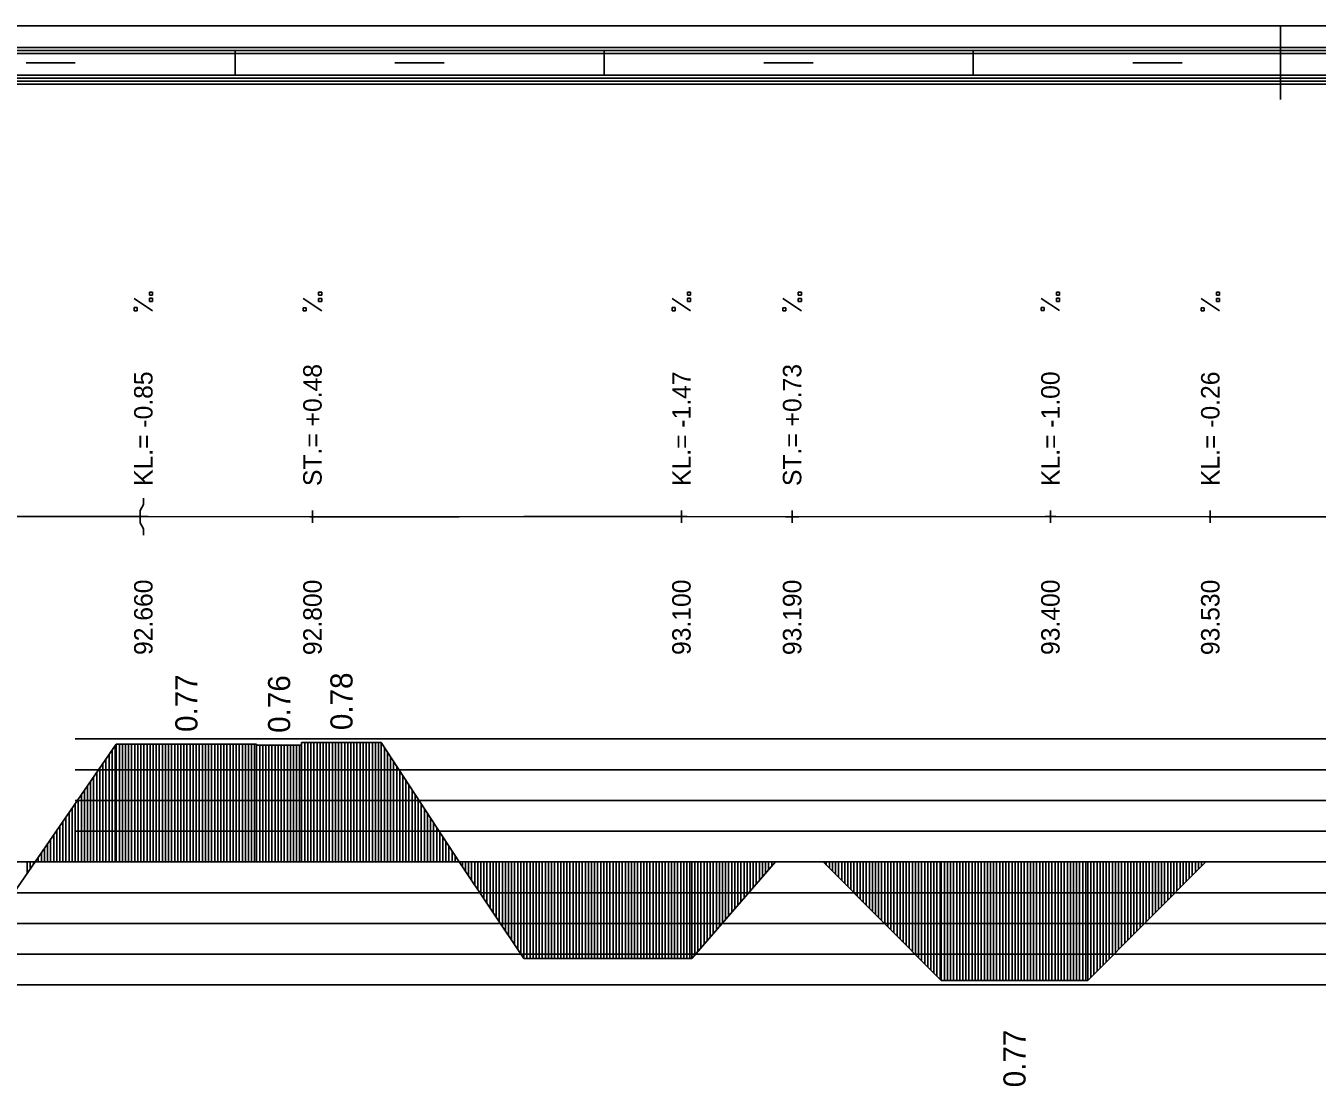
# Model space of a CAD drawing. Extents: x 2 to 10148, y 0 to 380.
# Drawn here: x 9558 to 9663, y 293.8 to 380 of the extents above; entities that cross this region are included whole.
import ezdxf

# ---------------------------------------------------------------- set-up
doc = ezdxf.new("R2010")
doc.units = 0
for name, color, linetype in [('NIVELETA_CARA', 7, 'Continuous'), ('NIVELETA_TEXT', 7, 'Continuous'), ('RAM', 7, 'Continuous'), ('ZRYCHL_CARA_C', 7, 'Continuous'), ('ZRYCHL_RASTR', 7, 'Continuous'), ('ZRYCHL_TEXT', 7, 'Continuous')]:
    doc.layers.add(name, color=color, linetype=linetype)

msp = doc.modelspace()

# ---------------------------------------------------------------- linework, layer by layer
at = {"layer": 'NIVELETA_CARA'}
for p, q in [((9567.54, 341.08), (9567.54, 341.58)), ((9567.29, 340.58), (9567.54, 341.08)), ((9567.29, 339.58), (9567.29, 340.58)), ((9581.29, 339.57), (9581.29, 340.57)), ((9611.29, 339.58), (9611.29, 340.58)), ((9620.29, 339.57), (9620.29, 340.57)), ((9641.29, 339.58), (9641.29, 340.58)), ((9654.29, 339.57), (9654.29, 340.57)), ((9553.35, 340.08), (9558.75, 340.08)), ((9558.75, 340.08), (9565.34, 340.08)), ((9565.34, 340.08), (9566.65, 340.08)), ((9566.65, 340.08), (9567.29, 340.08)), ((9567.29, 340.08), (9567.93, 340.08)), ((9567.29, 339.58), (9567.54, 339.08)), ((9567.93, 340.08), (9581.09, 340.07)), ((9581.09, 340.07), (9581.29, 340.07)), ((9581.29, 340.07), (9581.49, 340.07)), ((9581.49, 340.07), (9586.89, 340.07)), ((9586.89, 340.07), (9593.23, 340.07)), ((9593.23, 340.07), (9598.48, 340.08)), ((9598.48, 340.08), (9610.81, 340.08)), ((9610.81, 340.08), (9611.29, 340.08)), ((9611.29, 340.08), (9611.77, 340.08)), ((9611.77, 340.08), (9619.74, 340.07)), ((9619.74, 340.07), (9620.29, 340.07)), ((9620.29, 340.07), (9620.84, 340.07)), ((9620.84, 340.07), (9640.86, 340.08)), ((9640.86, 340.08), (9641.29, 340.08)), ((9641.29, 340.08), (9641.72, 340.08)), ((9641.72, 340.08), (9654.18, 340.07)), ((9654.18, 340.07), (9654.29, 340.07)), ((9654.29, 340.07), (9654.4, 340.07)), ((9654.4, 340.07), (9667.96, 340.07)), ((9567.54, 339.08), (9567.54, 338.58))]:
    msp.add_line(p, q, dxfattribs=at)
at = {"layer": 'NIVELETA_TEXT'}
for p, q in [((9568.29, 358.35), (9568.04, 358.35)), ((9568.04, 358.35), (9568.04, 358.1)), ((9568.04, 358.1), (9568.29, 358.1)), ((9568.04, 358.1), (9568.05, 358.1)), ((9568.29, 358.1), (9568.29, 358.35)), ((9582.04, 358.34), (9581.79, 358.34)), ((9581.79, 358.34), (9581.79, 358.09)), ((9581.79, 358.09), (9582.04, 358.09)), ((9581.79, 358.09), (9581.8, 358.09)), ((9582.04, 358.09), (9582.04, 358.34)), ((9612.04, 358.35), (9611.79, 358.35)), ((9611.79, 358.35), (9611.79, 358.11)), ((9611.79, 358.11), (9611.79, 358.1)), ((9611.79, 358.1), (9612.04, 358.1)), ((9612.04, 358.1), (9612.04, 358.35)), ((9621.04, 358.34), (9620.79, 358.34)), ((9620.79, 358.34), (9620.79, 358.09)), ((9620.79, 358.09), (9621.04, 358.09)), ((9620.79, 358.09), (9620.8, 358.09)), ((9621.04, 358.09), (9621.04, 358.34)), ((9642.04, 358.35), (9641.79, 358.35)), ((9641.79, 358.35), (9641.79, 358.11)), ((9641.79, 358.11), (9641.79, 358.1)), ((9641.79, 358.1), (9642.04, 358.1)), ((9642.04, 358.1), (9642.04, 358.35)), ((9655.04, 358.34), (9654.79, 358.34)), ((9654.79, 358.34), (9654.79, 358.1)), ((9654.79, 358.1), (9654.79, 358.09)), ((9654.79, 358.09), (9655.04, 358.09)), ((9655.04, 358.09), (9655.04, 358.34)), ((9568.29, 356.83), (9566.79, 357.82)), ((9567.04, 357.08), (9566.79, 357.08)), ((9566.79, 357.08), (9566.79, 356.84)), ((9567.04, 356.83), (9567.04, 357.08)), ((9568.29, 357.84), (9568.04, 357.84)), ((9568.04, 357.84), (9568.04, 357.59)), ((9568.04, 357.59), (9568.29, 357.59)), ((9568.04, 357.59), (9568.05, 357.59)), ((9568.29, 357.59), (9568.29, 357.84)), ((9582.04, 356.82), (9580.54, 357.81)), ((9580.79, 357.07), (9580.54, 357.07)), ((9580.54, 357.07), (9580.54, 356.82)), ((9580.79, 356.82), (9580.79, 357.07)), ((9582.04, 357.82), (9581.79, 357.82)), ((9581.79, 357.82), (9581.79, 357.58)), ((9581.79, 357.58), (9582.04, 357.58)), ((9581.79, 357.58), (9581.8, 357.58)), ((9582.04, 357.58), (9582.04, 357.82)), ((9612.04, 356.83), (9610.54, 357.82)), ((9610.79, 357.08), (9610.54, 357.08)), ((9610.54, 357.08), (9610.54, 356.84)), ((9610.79, 356.83), (9610.79, 357.08)), ((9612.04, 357.84), (9611.79, 357.84)), ((9611.79, 357.84), (9611.79, 357.6)), ((9611.79, 357.6), (9611.79, 357.59)), ((9611.79, 357.59), (9612.04, 357.59)), ((9612.04, 357.59), (9612.04, 357.84)), ((9621.04, 356.82), (9619.54, 357.81)), ((9619.79, 357.07), (9619.54, 357.07)), ((9619.54, 357.07), (9619.54, 356.83)), ((9619.79, 356.82), (9619.79, 357.07)), ((9621.04, 357.83), (9620.79, 357.83)), ((9620.79, 357.83), (9620.79, 357.58)), ((9620.79, 357.58), (9621.04, 357.58)), ((9620.79, 357.58), (9620.8, 357.58)), ((9621.04, 357.58), (9621.04, 357.83)), ((9642.04, 356.84), (9640.54, 357.83)), ((9640.79, 357.08), (9640.54, 357.08)), ((9640.54, 357.08), (9640.54, 356.84)), ((9640.79, 356.84), (9640.79, 357.08)), ((9642.04, 357.84), (9641.79, 357.84)), ((9641.79, 357.84), (9641.79, 357.6)), ((9641.79, 357.6), (9641.79, 357.59)), ((9641.79, 357.59), (9642.04, 357.59)), ((9642.04, 357.59), (9642.04, 357.84)), ((9655.04, 356.82), (9653.54, 357.81)), ((9653.79, 357.07), (9653.54, 357.07)), ((9653.54, 357.07), (9653.54, 356.83)), ((9653.79, 356.82), (9653.79, 357.07)), ((9655.04, 357.83), (9654.79, 357.83)), ((9654.79, 357.83), (9654.79, 357.58)), ((9654.79, 357.58), (9655.04, 357.58)), ((9654.79, 357.58), (9654.79, 357.58)), ((9655.04, 357.58), (9655.04, 357.83)), ((9566.79, 356.84), (9566.8, 356.83)), ((9566.79, 356.83), (9567.04, 356.83)), ((9580.54, 356.82), (9580.79, 356.82)), ((9580.54, 356.82), (9580.55, 356.82)), ((9610.54, 356.84), (9610.55, 356.83)), ((9610.54, 356.83), (9610.79, 356.83)), ((9619.54, 356.83), (9619.55, 356.82)), ((9619.54, 356.82), (9619.79, 356.82)), ((9640.54, 356.84), (9640.79, 356.84)), ((9640.54, 356.84), (9640.55, 356.84)), ((9653.54, 356.83), (9653.55, 356.82)), ((9653.54, 356.82), (9653.79, 356.82))]:
    msp.add_line(p, q, dxfattribs=at)
at = {"layer": 'RAM'}
for p, q in [((9867.82, 380), (9138.15, 380)), ((9660, 374), (9660, 380)), ((9867.82, 378.25), (9138.15, 378.25)), ((9867.82, 378), (9138.15, 378)), ((9575, 376), (9575, 378)), ((9605, 376), (9605, 378)), ((9635, 376), (9635, 378)), ((9867.82, 377.75), (9138.15, 377.75)), ((9558, 377), (9562, 377)), ((9588, 377), (9592, 377)), ((9618, 377), (9622, 377)), ((9648, 377), (9652, 377)), ((9867.82, 376), (9138.15, 376)), ((9867.82, 375.75), (9138.15, 375.75)), ((9867.82, 375.5), (9138.15, 375.5)), ((9867.82, 375.25), (9138.15, 375.25))]:
    msp.add_line(p, q, dxfattribs=at)
at = {"layer": 'ZRYCHL_CARA_C'}
for p, q in [((9558.75, 312), (9565.34, 321.57)), ((9565.25, 312), (9565.25, 321.43)), ((9565.34, 312), (9565.34, 321.57)), ((9565.34, 321.57), (9576.75, 321.57)), ((9565.59, 312), (9565.59, 321.57)), ((9565.84, 312), (9565.84, 321.57)), ((9566.09, 312), (9566.09, 321.57)), ((9566.34, 312), (9566.34, 321.57)), ((9566.59, 312), (9566.59, 321.57)), ((9566.84, 312), (9566.84, 321.57)), ((9567.09, 312), (9567.09, 321.57)), ((9567.34, 312), (9567.34, 321.57)), ((9567.59, 312), (9567.59, 321.57)), ((9567.84, 312), (9567.84, 321.57)), ((9568.09, 312), (9568.09, 321.57)), ((9568.34, 312), (9568.34, 321.57)), ((9568.59, 312), (9568.59, 321.57)), ((9568.84, 312), (9568.84, 321.57)), ((9569.09, 312), (9569.09, 321.57)), ((9569.34, 312), (9569.34, 321.57)), ((9569.59, 312), (9569.59, 321.57)), ((9569.84, 312), (9569.84, 321.57)), ((9570.09, 312), (9570.09, 321.57)), ((9570.34, 312), (9570.34, 321.57)), ((9570.59, 312), (9570.59, 321.57)), ((9570.84, 312), (9570.84, 321.57)), ((9571.09, 312), (9571.09, 321.57)), ((9571.34, 312), (9571.34, 321.57)), ((9571.59, 312), (9571.59, 321.57)), ((9571.84, 312), (9571.84, 321.57)), ((9572.09, 312), (9572.09, 321.57)), ((9572.34, 312), (9572.34, 321.57)), ((9572.59, 312), (9572.59, 321.57)), ((9572.84, 312), (9572.84, 321.57)), ((9573.09, 312), (9573.09, 321.57)), ((9573.34, 312), (9573.34, 321.57)), ((9573.59, 312), (9573.59, 321.57)), ((9573.84, 312), (9573.84, 321.57)), ((9574.09, 312), (9574.09, 321.57)), ((9574.34, 312), (9574.34, 321.57)), ((9574.59, 312), (9574.59, 321.57)), ((9574.84, 312), (9574.84, 321.57)), ((9575.09, 312), (9575.09, 321.57)), ((9575.34, 312), (9575.34, 321.57)), ((9575.59, 312), (9575.59, 321.57)), ((9575.84, 312), (9575.84, 321.57)), ((9576.09, 312), (9576.09, 321.57)), ((9576.34, 312), (9576.34, 321.57)), ((9576.59, 312), (9576.59, 321.57)), ((9576.75, 321.57), (9576.75, 321.5)), ((9576.75, 312), (9576.75, 321.5)), ((9576.75, 321.5), (9580.41, 321.5)), ((9577, 312), (9577, 321.5)), ((9577.25, 312), (9577.25, 321.5)), ((9577.5, 312), (9577.5, 321.5)), ((9577.75, 312), (9577.75, 321.5)), ((9578, 312), (9578, 321.5)), ((9578.25, 312), (9578.25, 321.5)), ((9578.5, 312), (9578.5, 321.5)), ((9578.75, 312), (9578.75, 321.5)), ((9579, 312), (9579, 321.5)), ((9579.25, 312), (9579.25, 321.5)), ((9579.5, 312), (9579.5, 321.5)), ((9579.75, 312), (9579.75, 321.5)), ((9580, 312), (9580, 321.5)), ((9580.25, 312), (9580.25, 321.5)), ((9580.41, 312), (9580.41, 321.72)), ((9580.41, 321.5), (9580.41, 321.72)), ((9580.41, 321.72), (9586.89, 321.72)), ((9580.66, 312), (9580.66, 321.72)), ((9580.91, 312), (9580.91, 321.72)), ((9581.16, 312), (9581.16, 321.72)), ((9581.41, 312), (9581.41, 321.72)), ((9581.66, 312), (9581.66, 321.72)), ((9581.91, 312), (9581.91, 321.72)), ((9582.16, 312), (9582.16, 321.72)), ((9582.41, 312), (9582.41, 321.72)), ((9582.66, 312), (9582.66, 321.72)), ((9582.91, 312), (9582.91, 321.72)), ((9583.16, 312), (9583.16, 321.72)), ((9583.41, 312), (9583.41, 321.72)), ((9583.66, 312), (9583.66, 321.72)), ((9583.91, 312), (9583.91, 321.72)), ((9584.16, 312), (9584.16, 321.72)), ((9584.41, 312), (9584.41, 321.72)), ((9584.66, 312), (9584.66, 321.72)), ((9584.91, 312), (9584.91, 321.72)), ((9585.16, 312), (9585.16, 321.72)), ((9585.41, 312), (9585.41, 321.72)), ((9585.66, 312), (9585.66, 321.72)), ((9585.91, 312), (9585.91, 321.72)), ((9586.16, 312), (9586.16, 321.72)), ((9586.41, 312), (9586.41, 321.72)), ((9586.66, 312), (9586.66, 321.72)), ((9586.89, 312), (9586.89, 321.72)), ((9586.89, 321.72), (9593.23, 312)), ((9587.14, 312), (9587.14, 321.34)), ((9564.5, 312), (9564.5, 320.34)), ((9564.75, 312), (9564.75, 320.71)), ((9565, 312), (9565, 321.07)), ((9587.39, 312), (9587.39, 320.96)), ((9587.64, 312), (9587.64, 320.57)), ((9563.75, 312), (9563.75, 319.25)), ((9564, 312), (9564, 319.62)), ((9564.25, 312), (9564.25, 319.98)), ((9587.89, 312), (9587.89, 320.19)), ((9588.14, 312), (9588.14, 319.81)), ((9588.39, 312), (9588.39, 319.42)), ((9563, 312), (9563, 318.17)), ((9563.25, 312), (9563.25, 318.53)), ((9563.5, 312), (9563.5, 318.89)), ((9588.64, 312), (9588.64, 319.04)), ((9588.89, 312), (9588.89, 318.66)), ((9589.14, 312), (9589.14, 318.27)), ((9562.5, 312), (9562.5, 317.44)), ((9562.75, 312), (9562.75, 317.8)), ((9589.39, 312), (9589.39, 317.89)), ((9589.64, 312), (9589.64, 317.51)), ((9589.89, 312), (9589.89, 317.12)), ((9561.75, 312), (9561.75, 316.35)), ((9562, 312), (9562, 316.72)), ((9562.25, 312), (9562.25, 317.08)), ((9590.14, 312), (9590.14, 316.74)), ((9590.39, 312), (9590.39, 316.35)), ((9561, 312), (9561, 315.26)), ((9561.25, 312), (9561.25, 315.63)), ((9561.5, 312), (9561.5, 315.99)), ((9590.64, 312), (9590.64, 315.97)), ((9590.89, 312), (9590.89, 315.59)), ((9591.14, 312), (9591.14, 315.2)), ((9560.25, 312), (9560.25, 314.18)), ((9560.5, 312), (9560.5, 314.54)), ((9560.75, 312), (9560.75, 314.9)), ((9591.39, 312), (9591.39, 314.82)), ((9591.64, 312), (9591.64, 314.44)), ((9591.89, 312), (9591.89, 314.05)), ((9559.5, 312), (9559.5, 313.09)), ((9559.75, 312), (9559.75, 313.45)), ((9560, 312), (9560, 313.81)), ((9592.14, 312), (9592.14, 313.67)), ((9592.39, 312), (9592.39, 313.29)), ((9592.64, 312), (9592.64, 312.9)), ((9138.15, 312), (9867.82, 312)), ((9553.35, 304.23), (9558.75, 312)), ((9558.1, 312), (9558.1, 311.07)), ((9558.35, 312), (9558.35, 311.43)), ((9558.6, 312), (9558.6, 311.79)), ((9559, 312), (9559, 312.36)), ((9559.25, 312), (9559.25, 312.73)), ((9592.89, 312), (9592.89, 312.52)), ((9593.14, 312), (9593.14, 312.13)), ((9593.23, 312), (9598.48, 304.14)), ((9593.48, 312), (9593.48, 311.63)), ((9593.73, 312), (9593.73, 311.25)), ((9593.98, 312), (9593.98, 310.88)), ((9594.23, 312), (9594.23, 310.5)), ((9594.48, 312), (9594.48, 310.13)), ((9594.73, 312), (9594.73, 309.75)), ((9594.98, 312), (9594.98, 309.38)), ((9595.23, 312), (9595.23, 309)), ((9595.48, 312), (9595.48, 308.63)), ((9595.73, 312), (9595.73, 308.25)), ((9595.98, 312), (9595.98, 307.88)), ((9596.23, 312), (9596.23, 307.51)), ((9596.48, 312), (9596.48, 307.13)), ((9596.73, 312), (9596.73, 306.76)), ((9596.98, 312), (9596.98, 306.38)), ((9597.23, 312), (9597.23, 306.01)), ((9597.48, 312), (9597.48, 305.63)), ((9597.73, 312), (9597.73, 305.26)), ((9597.98, 312), (9597.98, 304.88)), ((9598.23, 312), (9598.23, 304.51)), ((9598.48, 312), (9598.48, 304.14)), ((9598.73, 312), (9598.73, 304.14)), ((9598.98, 312), (9598.98, 304.14)), ((9599.23, 312), (9599.23, 304.14)), ((9599.48, 312), (9599.48, 304.14)), ((9599.73, 312), (9599.73, 304.14)), ((9599.98, 312), (9599.98, 304.14)), ((9600.23, 312), (9600.23, 304.14)), ((9600.48, 312), (9600.48, 304.14)), ((9600.73, 312), (9600.73, 304.14)), ((9600.98, 312), (9600.98, 304.14)), ((9601.23, 312), (9601.23, 304.14)), ((9601.48, 312), (9601.48, 304.14)), ((9601.73, 312), (9601.73, 304.14)), ((9601.98, 312), (9601.98, 304.14)), ((9602.23, 312), (9602.23, 304.14)), ((9602.48, 312), (9602.48, 304.14)), ((9602.73, 312), (9602.73, 304.14)), ((9602.98, 312), (9602.98, 304.14)), ((9603.23, 312), (9603.23, 304.14)), ((9603.48, 312), (9603.48, 304.14)), ((9603.73, 312), (9603.73, 304.14)), ((9603.98, 312), (9603.98, 304.14)), ((9604.23, 312), (9604.23, 304.14)), ((9604.48, 312), (9604.48, 304.14)), ((9604.73, 312), (9604.73, 304.14)), ((9604.98, 312), (9604.98, 304.14)), ((9605.23, 312), (9605.23, 304.14)), ((9605.48, 312), (9605.48, 304.14)), ((9605.73, 312), (9605.73, 304.14)), ((9605.98, 312), (9605.98, 304.14)), ((9606.23, 312), (9606.23, 304.14)), ((9606.48, 312), (9606.48, 304.14)), ((9606.73, 312), (9606.73, 304.14)), ((9606.98, 312), (9606.98, 304.14)), ((9607.23, 312), (9607.23, 304.14)), ((9607.48, 312), (9607.48, 304.14)), ((9607.73, 312), (9607.73, 304.14)), ((9607.98, 312), (9607.98, 304.14)), ((9608.23, 312), (9608.23, 304.14)), ((9608.48, 312), (9608.48, 304.14)), ((9608.73, 312), (9608.73, 304.14)), ((9608.98, 312), (9608.98, 304.14)), ((9609.23, 312), (9609.23, 304.14)), ((9609.48, 312), (9609.48, 304.14)), ((9609.73, 312), (9609.73, 304.14)), ((9609.98, 312), (9609.98, 304.14)), ((9610.23, 312), (9610.23, 304.14)), ((9610.48, 312), (9610.48, 304.14)), ((9610.73, 312), (9610.73, 304.14)), ((9610.98, 312), (9610.98, 304.14)), ((9611.23, 312), (9611.23, 304.14)), ((9611.48, 312), (9611.48, 304.14)), ((9611.73, 312), (9611.73, 304.14)), ((9611.98, 312), (9611.98, 304.14)), ((9612.13, 312), (9612.13, 304.14)), ((9612.13, 304.14), (9618.93, 312)), ((9612.38, 312), (9612.38, 304.42)), ((9612.63, 312), (9612.63, 304.71)), ((9612.88, 312), (9612.88, 305)), ((9613.13, 312), (9613.13, 305.29)), ((9613.38, 312), (9613.38, 305.58)), ((9613.63, 312), (9613.63, 305.87)), ((9613.88, 312), (9613.88, 306.16)), ((9614.13, 312), (9614.13, 306.45)), ((9614.38, 312), (9614.38, 306.74)), ((9614.63, 312), (9614.63, 307.03)), ((9614.88, 312), (9614.88, 307.32)), ((9615.13, 312), (9615.13, 307.6)), ((9615.38, 312), (9615.38, 307.89)), ((9615.63, 312), (9615.63, 308.18)), ((9615.88, 312), (9615.88, 308.47)), ((9616.13, 312), (9616.13, 308.76)), ((9616.38, 312), (9616.38, 309.05)), ((9616.63, 312), (9616.63, 309.34)), ((9616.88, 312), (9616.88, 309.63)), ((9617.13, 312), (9617.13, 309.92)), ((9617.38, 312), (9617.38, 310.21)), ((9617.63, 312), (9617.63, 310.5)), ((9617.88, 312), (9617.88, 310.79)), ((9618.13, 312), (9618.13, 311.07)), ((9618.38, 312), (9618.38, 311.36)), ((9618.63, 312), (9618.63, 311.65)), ((9618.88, 312), (9618.88, 311.94)), ((9622.82, 312), (9632.42, 302.37)), ((9623.07, 312), (9623.07, 311.75)), ((9623.32, 312), (9623.32, 311.5)), ((9623.57, 312), (9623.57, 311.25)), ((9623.82, 312), (9623.82, 311)), ((9624.07, 312), (9624.07, 310.75)), ((9624.32, 312), (9624.32, 310.49)), ((9624.57, 312), (9624.57, 310.24)), ((9624.82, 312), (9624.82, 309.99)), ((9625.07, 312), (9625.07, 309.74)), ((9625.32, 312), (9625.32, 309.49)), ((9625.57, 312), (9625.57, 309.24)), ((9625.82, 312), (9625.82, 308.99)), ((9626.07, 312), (9626.07, 308.74)), ((9626.32, 312), (9626.32, 308.49)), ((9626.57, 312), (9626.57, 308.24)), ((9626.82, 312), (9626.82, 307.99)), ((9627.07, 312), (9627.07, 307.74)), ((9627.32, 312), (9627.32, 307.48)), ((9627.57, 312), (9627.57, 307.23)), ((9627.82, 312), (9627.82, 306.98)), ((9628.07, 312), (9628.07, 306.73)), ((9628.32, 312), (9628.32, 306.48)), ((9628.57, 312), (9628.57, 306.23)), ((9628.82, 312), (9628.82, 305.98)), ((9629.07, 312), (9629.07, 305.73)), ((9629.32, 312), (9629.32, 305.48)), ((9629.57, 312), (9629.57, 305.23)), ((9629.82, 312), (9629.82, 304.98)), ((9630.07, 312), (9630.07, 304.73)), ((9630.32, 312), (9630.32, 304.47)), ((9630.57, 312), (9630.57, 304.22)), ((9630.82, 312), (9630.82, 303.97)), ((9631.07, 312), (9631.07, 303.72)), ((9631.32, 312), (9631.32, 303.47)), ((9631.57, 312), (9631.57, 303.22)), ((9631.82, 312), (9631.82, 302.97)), ((9632.07, 312), (9632.07, 302.72)), ((9632.32, 312), (9632.32, 302.47)), ((9632.42, 312), (9632.42, 302.37)), ((9632.67, 312), (9632.67, 302.37)), ((9632.92, 312), (9632.92, 302.37)), ((9633.17, 312), (9633.17, 302.37)), ((9633.42, 312), (9633.42, 302.37)), ((9633.67, 312), (9633.67, 302.37)), ((9633.92, 312), (9633.92, 302.37)), ((9634.17, 312), (9634.17, 302.37)), ((9634.42, 312), (9634.42, 302.37)), ((9634.67, 312), (9634.67, 302.37)), ((9634.92, 312), (9634.92, 302.37)), ((9635.17, 312), (9635.17, 302.37)), ((9635.42, 312), (9635.42, 302.37)), ((9635.67, 312), (9635.67, 302.37)), ((9635.92, 312), (9635.92, 302.37)), ((9636.17, 312), (9636.17, 302.37)), ((9636.42, 312), (9636.42, 302.37)), ((9636.67, 312), (9636.67, 302.37)), ((9636.92, 312), (9636.92, 302.37)), ((9637.17, 312), (9637.17, 302.37)), ((9637.42, 312), (9637.42, 302.37)), ((9637.67, 312), (9637.67, 302.37)), ((9637.92, 312), (9637.92, 302.37)), ((9638.17, 312), (9638.17, 302.37)), ((9638.42, 312), (9638.42, 302.37)), ((9638.67, 312), (9638.67, 302.37)), ((9638.92, 312), (9638.92, 302.37)), ((9639.17, 312), (9639.17, 302.37)), ((9639.42, 312), (9639.42, 302.37)), ((9639.67, 312), (9639.67, 302.37)), ((9639.92, 312), (9639.92, 302.37)), ((9640.17, 312), (9640.17, 302.37)), ((9640.42, 312), (9640.42, 302.37)), ((9640.67, 312), (9640.67, 302.37)), ((9640.92, 312), (9640.92, 302.37)), ((9641.17, 312), (9641.17, 302.37)), ((9641.42, 312), (9641.42, 302.37)), ((9641.67, 312), (9641.67, 302.37)), ((9641.92, 312), (9641.92, 302.37)), ((9642.17, 312), (9642.17, 302.37)), ((9642.42, 312), (9642.42, 302.37)), ((9642.67, 312), (9642.67, 302.37)), ((9642.92, 312), (9642.92, 302.37)), ((9643.17, 312), (9643.17, 302.37)), ((9643.42, 312), (9643.42, 302.37)), ((9643.67, 312), (9643.67, 302.37)), ((9643.92, 312), (9643.92, 302.37)), ((9644.17, 312), (9644.17, 302.37)), ((9644.33, 312), (9644.33, 302.37)), ((9644.33, 302.37), (9653.93, 312)), ((9644.58, 312), (9644.58, 302.62)), ((9644.83, 312), (9644.83, 302.87)), ((9645.08, 312), (9645.08, 303.12)), ((9645.33, 312), (9645.33, 303.37)), ((9645.58, 312), (9645.58, 303.62)), ((9645.83, 312), (9645.83, 303.87)), ((9646.08, 312), (9646.08, 304.12)), ((9646.33, 312), (9646.33, 304.37)), ((9646.58, 312), (9646.58, 304.63)), ((9646.83, 312), (9646.83, 304.88)), ((9647.08, 312), (9647.08, 305.13)), ((9647.33, 312), (9647.33, 305.38)), ((9647.58, 312), (9647.58, 305.63)), ((9647.83, 312), (9647.83, 305.88)), ((9648.08, 312), (9648.08, 306.13)), ((9648.33, 312), (9648.33, 306.38)), ((9648.58, 312), (9648.58, 306.63)), ((9648.83, 312), (9648.83, 306.88)), ((9649.08, 312), (9649.08, 307.13)), ((9649.33, 312), (9649.33, 307.38)), ((9649.58, 312), (9649.58, 307.64)), ((9649.83, 312), (9649.83, 307.89)), ((9650.08, 312), (9650.08, 308.14)), ((9650.33, 312), (9650.33, 308.39)), ((9650.58, 312), (9650.58, 308.64)), ((9650.83, 312), (9650.83, 308.89)), ((9651.08, 312), (9651.08, 309.14)), ((9651.33, 312), (9651.33, 309.39)), ((9651.58, 312), (9651.58, 309.64)), ((9651.83, 312), (9651.83, 309.89)), ((9652.08, 312), (9652.08, 310.14)), ((9652.33, 312), (9652.33, 310.39)), ((9652.58, 312), (9652.58, 310.65)), ((9652.83, 312), (9652.83, 310.9)), ((9653.08, 312), (9653.08, 311.15)), ((9653.33, 312), (9653.33, 311.4)), ((9653.58, 312), (9653.58, 311.65)), ((9653.83, 312), (9653.83, 311.9)), ((9598.48, 304.14), (9612.13, 304.14)), ((9632.42, 302.37), (9644.33, 302.37))]:
    msp.add_line(p, q, dxfattribs=at)
at = {"layer": 'ZRYCHL_RASTR'}
for p, q in [((9562, 322), (9758.61, 322)), ((9562, 319.5), (9758.61, 319.5)), ((9562, 317), (9758.63, 317)), ((9562, 314.5), (9758.59, 314.5)), ((9352, 309.5), (9968.33, 309.5)), ((9352, 307), (9968.39, 307)), ((9352, 304.5), (9968.38, 304.5)), ((9352, 302), (9968.24, 302))]:
    msp.add_line(p, q, dxfattribs=at)

# ---------------------------------------------------------------- texts
at = {"layer": 'NIVELETA_TEXT'}
for s, p in [('KL.= -0.85', (9568.29, 342.58)), ('ST.= +0.48', (9582.04, 342.57)), ('KL.= -1.47', (9612.04, 342.58)), ('ST.= +0.73', (9621.04, 342.57)), ('KL.= -1.00', (9642.04, 342.58)), ('KL.= -0.26', (9655.04, 342.57)), ('92.660', (9568.29, 328.83)), ('92.800', (9582.04, 328.82)), ('93.100', (9612.04, 328.83)), ('93.190', (9621.04, 328.82)), ('93.400', (9642.04, 328.83)), ('93.530', (9655.04, 328.82))]:
    msp.add_text(s, height=1.5, rotation=90, dxfattribs=at).set_placement(p)
at = {"layer": 'ZRYCHL_TEXT'}
for s, p in [('0.77', (9571.94, 322.57)), ('0.76', (9579.48, 322.5)), ('0.78', (9584.55, 322.72)), ('0.77', (9639.27, 293.67))]:
    msp.add_text(s, height=1.8, rotation=90, dxfattribs=at).set_placement(p)

doc.saveas('drawing.dxf')
